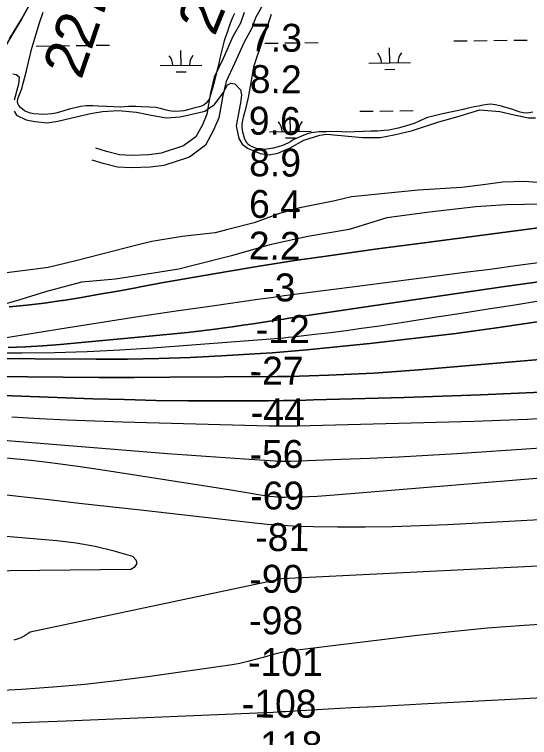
# Model space of a CAD drawing. Extents: x 3704301 to 3742427, y 506229 to 532009.
# Drawn here: x 3717669 to 3718906, y 519827 to 521564 of the extents above; entities that cross this region are included whole.
import ezdxf

# ---------------------------------------------------------------- set-up
doc = ezdxf.new("R2010")
doc.units = 0
for name, color, linetype in [('V-BORW-LINE', 7, 'Continuous'), ('V-RIVR-EDGE', 7, 'Continuous'), ('V-RIVR-RANG', 7, 'Continuous'), ('V-ROAD-CNTR', 7, 'Continuous'), ('V-SITE-VEGE', 7, 'Continuous'), ('V-SURV-IDEN', 7, 'Continuous'), ('V-TOPO-DPTH', 7, 'Continuous'), ('V-TOPO-MAJR', 7, 'Continuous'), ('V-TOPO-MINR', 7, 'Continuous'), ('V-TOPO-WATR', 7, 'Continuous'), ('V-WETL-SWMP', 7, 'Continuous')]:
    doc.layers.add(name, color=color, linetype=linetype)

msp = doc.modelspace()

# ---------------------------------------------------------------- linework, layer by layer
at = {"layer": 'V-BORW-LINE'}
for points in [[(3717657.3, 521505.1), (3717686.2, 521552.8), (3717744.3, 521658.4), (3717811.6, 521857.1), (3717829.1, 521952), (3717798.7, 521989.7), (3717662.6, 521976.3), (3717591.1, 521961.8), (3717434.9, 521918.3), (3717341.1, 521891.5), (3717302.4, 521893.8), (3717212.7, 521894.5), (3717028.3, 521947.1), (3716873.4, 521992.3), (3716736.8, 522029.9), (3716651.7, 522034.7), (3716622.9, 522017.7), (3716589.5, 521959.6), (3716576.2, 521933.8)], [(3717744.3, 521658.4), (3717686.2, 521552.8), (3717619.8, 521443), (3717551.1, 521323.9), (3717487.5, 521251.2), (3717435.8, 521183.7), (3717360.1, 521146.3), (3717258.4, 521143.6), (3717182.9, 521185.9), (3717133.7, 521192.1), (3717106.2, 521180.9), (3717086.9, 521135.5), (3717064.2, 521043.7), (3717051.1, 521028.5), (3717032.1, 521020.9), (3717002, 521017.2), (3716911.4, 521048.7), (3716817.5, 521067.9), (3716698, 521085), (3716542.2, 521122.2), (3716366.2, 521160.4)]]:
    msp.add_lwpolyline(points, dxfattribs=at)
at = {"layer": 'V-RIVR-EDGE'}
msp.add_lwpolyline([(3718983.4, 521108.6), (3718848.9, 521106.6), (3718776.8, 521102), (3718665.1, 521089), (3718563, 521074.9), (3718472.9, 521047.5), (3718373.2, 521030.3), (3718282.5, 521010.7), (3718190, 520983.9), (3718104.1, 520961.9), (3718063.3, 520951.8), (3717911.9, 520928.2), (3717830.3, 520920.6), (3717743.2, 520897.4), (3717674.1, 520875.4), (3717639.2, 520865.8)], dxfattribs=at)
at = {"layer": 'V-ROAD-CNTR'}
for points in [[(3718281.5, 521616.6), (3718248.1, 521556), (3718238.9, 521530.7), (3718220.2, 521497.2), (3718197.7, 521445.9), (3718177, 521402.8), (3718169.4, 521369.4), (3718160.1, 521315.7), (3718147.2, 521285.5), (3718127.9, 521249.5), (3718088.9, 521221.3), (3718027.9, 521201.1), (3717994.8, 521196.8), (3717949.5, 521195), (3717916.3, 521196.9), (3717881.8, 521205.6), (3717855.6, 521213.7)], [(3718220.8, 521568.5), (3718211.5, 521543.3), (3718193.3, 521510.6), (3718170.5, 521458.4), (3718148.6, 521412.8), (3718139.9, 521375.3), (3718131.2, 521324.2), (3718120.2, 521298.5), (3718104.8, 521269.8), (3718075.1, 521248.3), (3718021.2, 521230.5), (3717992.3, 521226.8), (3717949.7, 521225), (3717920.9, 521226.6), (3717889.9, 521234.5), (3717864.4, 521242.3)]]:
    msp.add_lwpolyline(points, dxfattribs=at)
at = {"layer": 'V-SITE-VEGE'}
for points in [[(3717664.9, 521421.3), (3717673.2, 521419.9), (3717680, 521414.3), (3717678.5, 521396.4), (3717668.5, 521357.9)], [(3718170.4, 521375.2), (3718180.3, 521394.4), (3718188.6, 521398.4), (3718198.2, 521397), (3718211.9, 521383), (3718214.5, 521370.6), (3718211.6, 521351.3), (3718201.4, 521296.3), (3718208, 521265.9), (3718216.1, 521252), (3718228.5, 521242.3), (3718258.7, 521229.6), (3718280.7, 521226.6), (3718301.4, 521230.5), (3718329.1, 521242.7), (3718363.7, 521261.7), (3718402.5, 521273.7), (3718419, 521276.3), (3718504.4, 521268.6), (3718547.2, 521268.2), (3718580.3, 521274.8), (3718624.5, 521285.4), (3718688.1, 521305.5), (3718731, 521317.5), (3718760, 521326.8), (3718786.3, 521334.9), (3718805.6, 521333.3), (3718834.5, 521330.3), (3718868.9, 521323), (3718903.3, 521315.8), (3718919.8, 521315.7)], [(3717668.2, 521331.7), (3717673.6, 521322), (3717697, 521310.7), (3717717.6, 521306.4), (3717747.9, 521303.3), (3717772.8, 521307.2), (3717817, 521317.9), (3717851.5, 521325.8), (3717880.5, 521331), (3717919.1, 521333.4), (3717961.8, 521328.9), (3717997.6, 521321.7), (3718033.4, 521315.8), (3718066.5, 521318.2), (3718091.4, 521323.5), (3718109.3, 521327.5), (3718125.9, 521331.5), (3718149.5, 521347.8), (3718170.4, 521375.2)], [(3718945.9, 521158.3), (3718893.6, 521162.9), (3718841.2, 521160.6), (3718794.2, 521154.2), (3718743.2, 521147.8), (3718638.3, 521141.9), (3718478.3, 521125.5), (3718438.2, 521116.2)], [(3718438.2, 521116.2), (3718353.9, 521099.1), (3718305.6, 521085.8), (3718244.7, 521062.9), (3718181.1, 521047), (3718150.7, 521039), (3718072, 521030.1), (3717998.9, 521018.4), (3717965.7, 521010.4), (3717816.4, 520971.8), (3717750.1, 520955.9), (3717688, 520948.2), (3717630, 520940.5)]]:
    msp.add_lwpolyline(points, dxfattribs=at)
at = {"layer": 'V-TOPO-DPTH'}
for points in [[(3717656.2, 520861.1), (3717698.4, 520865.1), (3717740.5, 520870.3), (3717782.4, 520876.4), (3717786.1, 520877), (3717829.7, 520884.2), (3717873.4, 520891.7), (3717917, 520899.4), (3717960.5, 520907.4), (3717975.7, 520910.2), (3718026.8, 520919.5), (3718077.9, 520928.7), (3718129.1, 520937.6), (3718180.3, 520946.3), (3718256.5, 520959.1), (3718286.7, 520964), (3718316.9, 520968.8), (3718347.1, 520973.3), (3718377.4, 520977.7), (3718428.8, 520985), (3718484.8, 520992.8), (3718540.8, 521000.5), (3718596.8, 521008.1), (3718652.9, 521015.5), (3719152.1, 521081)], [(3717654.2, 520763.6), (3717695.7, 520765.1), (3717737.1, 520767.6), (3717778.5, 520770.9), (3718017.9, 520793), (3718051.2, 520796.3), (3718084.5, 520799.8), (3718117.7, 520803.8), (3718150.8, 520808), (3718167.6, 520810.2), (3718192.4, 520813.6), (3718217.1, 520817.1), (3718241.9, 520820.7), (3718266.6, 520824.4), (3718292.2, 520828.4), (3718304.1, 520830.2), (3718316, 520832), (3718327.9, 520833.8), (3718339.8, 520835.6), (3718528.9, 520863.6), (3718632.8, 520878.9), (3718736.8, 520894.1), (3718840.7, 520909.1), (3718944.7, 520924)], [(3718944.7, 520924), (3718840.7, 520909.1), (3718736.8, 520894.1), (3718632.8, 520878.9), (3718528.9, 520863.6), (3718339.8, 520835.6), (3718327.9, 520833.8), (3718316, 520832), (3718304.1, 520830.2), (3718292.2, 520828.4), (3718266.6, 520824.4), (3718241.9, 520820.7), (3718217.1, 520817.1), (3718192.4, 520813.6), (3718167.6, 520810.2), (3718150.8, 520808), (3718117.7, 520803.8), (3718084.5, 520799.8), (3718051.2, 520796.3), (3718017.9, 520793), (3717778.5, 520770.9), (3717737.1, 520767.6), (3717695.7, 520765.1), (3717654.2, 520763.6)], [(3718934.4, 520827.3), (3718831.6, 520811.8), (3718728.7, 520797.6), (3718625.6, 520785), (3718522.3, 520773.6), (3718370.7, 520758.2), (3718343.1, 520755.5), (3718315.4, 520753.1), (3718287.8, 520751.1), (3718260.1, 520749.2), (3718165.6, 520743.6), (3718090.6, 520739.9), (3718015.6, 520737.1), (3717940.6, 520735.8), (3717865.6, 520735.5), (3717570.6, 520736.9)], [(3717570.6, 520736.9), (3717865.6, 520735.5), (3717940.6, 520735.8), (3718015.6, 520737.1), (3718090.6, 520739.9), (3718165.6, 520743.6), (3718260.1, 520749.2), (3718287.8, 520751.1), (3718315.4, 520753.1), (3718343.1, 520755.5), (3718370.7, 520758.2), (3718522.3, 520773.6), (3718625.6, 520785), (3718728.7, 520797.6), (3718831.6, 520811.8), (3718934.4, 520827.3)], [(3719126.4, 520751.4), (3718640.2, 520710.2), (3718586.1, 520706), (3718532, 520702.4), (3718477.8, 520699.6), (3718423.6, 520697.4), (3718329.3, 520694.3), (3718322.2, 520694.1), (3718315.1, 520693.9), (3718308, 520693.8), (3718300.9, 520693.7), (3718042.1, 520692.1), (3717956.7, 520691.8), (3717871.4, 520691.8), (3717786, 520692.3), (3717700.7, 520693), (3717613, 520694)], [(3717613, 520694), (3717700.7, 520693), (3717786, 520692.3), (3717871.4, 520691.8), (3717956.7, 520691.8), (3718042.1, 520692.1), (3718300.9, 520693.7), (3718308, 520693.8), (3718315.1, 520693.9), (3718322.2, 520694.1), (3718329.3, 520694.3), (3718423.6, 520697.4), (3718477.8, 520699.6), (3718532, 520702.4), (3718586.1, 520706), (3718640.2, 520710.2), (3719126.4, 520751.4)], [(3718971, 520657.9), (3718879.5, 520653.8), (3718787.9, 520650), (3718696.3, 520646.8), (3718604.8, 520643.9), (3718387.2, 520637.6), (3718351, 520636.7), (3718314.7, 520636), (3718278.5, 520635.7), (3718242.3, 520635.5), (3718162.2, 520635.4), (3718085.9, 520635.7), (3718009.6, 520636.6), (3717933.4, 520638.4), (3717857.1, 520640.7), (3717555.9, 520651.4)], [(3717555.9, 520651.4), (3717857.1, 520640.7), (3717933.4, 520638.4), (3718009.6, 520636.6), (3718085.9, 520635.7), (3718162.2, 520635.4), (3718242.3, 520635.5), (3718278.5, 520635.7), (3718314.7, 520636), (3718351, 520636.7), (3718387.2, 520637.6), (3718604.8, 520643.9), (3718696.3, 520646.8), (3718787.9, 520650), (3718879.5, 520653.8), (3718971, 520657.9)]]:
    msp.add_lwpolyline(points, dxfattribs=at)
at = {"layer": 'V-TOPO-MAJR'}
for points in [[(3718963.5, 520594.6), (3718899.8, 520590.8), (3718836.1, 520588), (3718772.4, 520585.9), (3718348.4, 520574.9), (3718331.4, 520574.6), (3718314.4, 520574.5), (3718297.4, 520574.6), (3718280.4, 520574.9), (3717928.2, 520584.5), (3717861.8, 520586.7), (3717795.5, 520589.3), (3717729.2, 520592.6), (3717662.9, 520596.4)], [(3718980.6, 520101.7), (3718892.6, 520096.1), (3718804.8, 520089.3), (3718717.1, 520080.7), (3718629.5, 520070.9), (3718334.7, 520034.8), (3718322.9, 520033.1), (3718311.1, 520031), (3718299.5, 520028.3), (3718288, 520025.3), (3718266.1, 520019), (3718256.9, 520016.4), (3718247.7, 520013.8), (3718238.4, 520011.4), (3718229.1, 520008.9), (3718219.8, 520006.7), (3718210.5, 520004.7), (3718201, 520002.9), (3718191.6, 520001.4), (3717989.3, 519972.3), (3717913.7, 519962.4), (3717838, 519953.9), (3717762, 519947.3), (3717686, 519942.1), (3717578, 519936.1)]]:
    msp.add_lwpolyline(points, dxfattribs=at)
at = {"layer": 'V-TOPO-MINR'}
for points in [[(3718932.4, 520967.7), (3718871.7, 520959.5), (3718811, 520951.4), (3718750.2, 520943.5), (3718689.5, 520935.6), (3718504.7, 520912), (3718473.3, 520908), (3718441.9, 520903.9), (3718410.5, 520899.9), (3718379.1, 520895.8), (3718347.7, 520891.7), (3718316.4, 520887.5), (3718285, 520883.2), (3718253.7, 520878.8), (3718143.4, 520863.2), (3718056.9, 520850.7), (3717970.6, 520837.9), (3717884.2, 520824.6), (3717798, 520811), (3717639.4, 520785.5)], [(3718944.7, 520924), (3718840.7, 520909.1), (3718736.8, 520894.1), (3718632.8, 520878.9), (3718528.9, 520863.6), (3718339.8, 520835.6), (3718327.9, 520833.8), (3718316, 520832), (3718304.1, 520830.2), (3718292.2, 520828.4), (3718266.6, 520824.4), (3718241.9, 520820.7), (3718217.1, 520817.1), (3718192.4, 520813.6), (3718167.6, 520810.2), (3718150.8, 520808), (3718117.7, 520803.8), (3718084.5, 520799.8), (3718051.2, 520796.3), (3718017.9, 520793), (3717778.5, 520770.9), (3717737.1, 520767.6), (3717695.7, 520765.1), (3717654.2, 520763.6)], [(3718922.8, 520873.8), (3718870.7, 520865.6), (3718806.2, 520855.4), (3718741.7, 520845.4), (3718677.3, 520835.4), (3718612.8, 520825.6), (3718539.8, 520814.5), (3718502.6, 520809.1), (3718465.3, 520803.9), (3718427.9, 520799.2), (3718390.5, 520794.8), (3718337.2, 520788.8), (3718326.5, 520787.6), (3718315.7, 520786.5), (3718304.9, 520785.6), (3718294.1, 520784.7), (3718000.5, 520762.1), (3717922.1, 520756.9), (3717843.7, 520753), (3717765.3, 520750.9), (3717686.8, 520750), (3717557.8, 520749.9)], [(3718934.4, 520827.3), (3718831.6, 520811.8), (3718728.7, 520797.6), (3718625.6, 520785), (3718522.3, 520773.6), (3718370.7, 520758.2), (3718343.1, 520755.5), (3718315.4, 520753.1), (3718287.8, 520751.1), (3718260.1, 520749.2), (3718165.6, 520743.6), (3718090.6, 520739.9), (3718015.6, 520737.1), (3717940.6, 520735.8), (3717865.6, 520735.5), (3717570.6, 520736.9)], [(3719126.4, 520751.4), (3718640.2, 520710.2), (3718586.1, 520706), (3718532, 520702.4), (3718477.8, 520699.6), (3718423.6, 520697.4), (3718329.3, 520694.3), (3718322.2, 520694.1), (3718315.1, 520693.9), (3718308, 520693.8), (3718300.9, 520693.7), (3718042.1, 520692.1), (3717956.7, 520691.8), (3717871.4, 520691.8), (3717786, 520692.3), (3717700.7, 520693), (3717613, 520694)], [(3718971, 520657.9), (3718879.5, 520653.8), (3718787.9, 520650), (3718696.3, 520646.8), (3718604.8, 520643.9), (3718387.2, 520637.6), (3718351, 520636.7), (3718314.7, 520636), (3718278.5, 520635.7), (3718242.3, 520635.5), (3718162.2, 520635.4), (3718085.9, 520635.7), (3718009.6, 520636.6), (3717933.4, 520638.4), (3717857.1, 520640.7), (3717555.9, 520651.4)], [(3719110.2, 520533.5), (3718730.8, 520508.3), (3718661.3, 520504), (3718591.9, 520500.2), (3718522.4, 520497), (3718452.9, 520494.2), (3718332.4, 520490), (3718323.1, 520489.9), (3718313.8, 520489.9), (3718304.5, 520490.1), (3718295.2, 520490.6), (3718221.3, 520495.2), (3718175.1, 520498.2), (3718128.8, 520501.4), (3718082.6, 520504.8), (3718036.4, 520508.4), (3717601.7, 520543.5)], [(3719078.2, 520461.7), (3718437.5, 520408.8), (3718416.8, 520407.2), (3718396.1, 520405.9), (3718375.4, 520404.9), (3718354.7, 520404), (3718318.6, 520402.9), (3718315.9, 520402.9), (3718313.3, 520402.9), (3718310.6, 520403), (3718308, 520403.2), (3718291.8, 520404.5), (3718281, 520405.6), (3718270.3, 520406.9), (3718259.7, 520408.5), (3718249, 520410.3), (3718241.4, 520411.7), (3718227, 520414.3), (3718212.5, 520416.8), (3718198.1, 520419.3), (3718183.6, 520421.6), (3717885.8, 520468.5), (3717826.9, 520477.3), (3717767.9, 520485.2), (3717708.8, 520492), (3717649.5, 520498.1)], [(3719136.3, 520360.8), (3718708.9, 520338), (3718642.9, 520335.1), (3718576.9, 520333), (3718510.9, 520332.3), (3718444.9, 520332.4), (3718387.1, 520333), (3718350, 520334), (3718313, 520335.7), (3718276, 520338.6), (3718239.1, 520342.2), (3717971.3, 520372.6), (3717898, 520380.9), (3717824.7, 520389.2), (3717751.3, 520397.6), (3717678, 520405.9), (3717575.4, 520417.5), (3717553.4, 520419.2), (3717531.3, 520419.8), (3717509.2, 520418.9), (3716615.1, 520084.7), (3716165.2, 520043.6)], [(3717583.8, 520227.1), (3717948.5, 520231.2), (3717958.7, 520237.4), (3717963.7, 520244.4), (3717961, 520252.5), (3717953.2, 520261.5), (3717908.4, 520274.5), (3717863.1, 520285.5), (3717817.2, 520293.2), (3717770.9, 520298.8), (3717572.9, 520315.8)], [(3719087.1, 520246.7), (3718312.1, 520208), (3717707.1, 520079.9), (3717699.8, 520074.7), (3717692.2, 520070), (3717684.3, 520066), (3717675.9, 520063), (3717667.3, 520060.6)], [(3719105.6, 519930.4), (3718645.9, 519906.7), (3718589.9, 519903.7), (3718533.9, 519900.7), (3718478, 519897.6), (3718422, 519894.4), (3718330.1, 519889.1), (3718320.1, 519888.6), (3718310, 519888), (3718300, 519887.6), (3718290, 519887.1), (3717792.8, 519866.1), (3717749.7, 519864.4), (3717706.5, 519862.8), (3717663.4, 519861.4)]]:
    msp.add_lwpolyline(points, dxfattribs=at)
at = {"layer": 'V-TOPO-WATR'}
msp.add_lwpolyline([(3719152.1, 521081), (3718652.9, 521015.5), (3718596.8, 521008.1), (3718540.8, 521000.5), (3718484.8, 520992.8), (3718428.8, 520985), (3718377.4, 520977.7), (3718347.1, 520973.3), (3718316.9, 520968.8), (3718286.7, 520964), (3718256.5, 520959.1), (3718180.3, 520946.3), (3718129.1, 520937.6), (3718077.9, 520928.7), (3718026.8, 520919.5), (3717975.7, 520910.2), (3717960.5, 520907.4), (3717917, 520899.4), (3717873.4, 520891.7), (3717829.7, 520884.2), (3717786.1, 520877), (3717782.4, 520876.4), (3717740.5, 520870.3), (3717698.4, 520865.1), (3717656.2, 520861.1)], dxfattribs=at)
at = {"layer": 'V-WETL-SWMP'}
for p, q in [((3718723.9, 521500.2), (3718755.9, 521500.6)), ((3718771.9, 521500.8), (3718803.9, 521501.2)), ((3718819.9, 521501.4), (3718851.9, 521501.8)), ((3718867.9, 521502), (3718899.9, 521502.4)), ((3717721.4, 521488), (3717753.3, 521488.4)), ((3717769.3, 521488.6), (3717801.3, 521489)), ((3717817.3, 521489.2), (3717849.3, 521489.5)), ((3717865.3, 521489.7), (3717897.3, 521490.1)), ((3718270.1, 521494.7), (3718302.1, 521495.1)), ((3718318.1, 521495.3), (3718350, 521495.7)), ((3718366, 521495.9), (3718398, 521496.2)), ((3718570, 521447.6), (3718569.5, 521483.6)), ((3718069.2, 521441.5), (3718068.8, 521477.5)), ((3718019.2, 521440.9), (3718119.2, 521442.1)), ((3718520, 521447), (3718620, 521448.2)), ((3718558.2, 521432), (3718582.2, 521432.3)), ((3718057.4, 521425.9), (3718081.4, 521426.2)), ((3718498, 521331.3), (3718530, 521331.7)), ((3718546, 521331.9), (3718578, 521332.3)), ((3718594, 521332.5), (3718626, 521332.8)), ((3718331.5, 521282.8), (3718331.1, 521318.8)), ((3718281.5, 521282.2), (3718381.5, 521283.4)), ((3718319.7, 521267.2), (3718343.7, 521267.5))]:
    msp.add_line(p, q, dxfattribs=at)
for points in [[(3718197.2, 521566.2), (3718192.9, 521556.5), (3718189.6, 521548.4), (3718186.3, 521539.5), (3718183.1, 521531.3), (3718179.5, 521520.8), (3718175.9, 521509.9), (3718172.7, 521500.6), (3718162.3, 521458.9), (3718158.7, 521442.4), (3718154.2, 521424.2), (3718149.4, 521404.5), (3718144.8, 521387), (3718138.9, 521368.1), (3718136.6, 521360.5), (3718132.9, 521354.6), (3718129.3, 521350.6), (3718124.8, 521346.4), (3718118.2, 521343.9), (3718112.2, 521342.1), (3718102.2, 521339.4), (3718090.8, 521336.1), (3718075.7, 521332.7), (3718066.5, 521331.3), (3718051.2, 521330.6), (3718040.8, 521332.4), (3718030.8, 521335), (3718019.5, 521337.8), (3718008, 521340.1), (3717993.2, 521341.5), (3717973.7, 521342.2), (3717960.1, 521342.9), (3717942.5, 521343), (3717924.6, 521341.4), (3717889.9, 521342.9), (3717870.8, 521343.4), (3717857.6, 521344.5), (3717841.5, 521344.7), (3717827.7, 521342.5), (3717814.8, 521339.6), (3717803.3, 521336.8), (3717790.2, 521333), (3717776.9, 521328.9), (3717768.4, 521326.6), (3717758.7, 521325.2), (3717749.2, 521324), (3717739.2, 521323.6), (3717715.2, 521325.2), (3717707.8, 521326.3), (3717698.9, 521329.8), (3717693.4, 521332.7), (3717683.6, 521340.1), (3717679.7, 521345), (3717676.9, 521349.7), (3717676.4, 521355.3), (3717677.7, 521363.3), (3717681.1, 521371.7), (3717683.3, 521377.1), (3717686.7, 521386), (3717688.6, 521391.4), (3717689.5, 521395.5), (3717694.3, 521413.4), (3717698, 521428.3), (3717702.8, 521449.2), (3717710.2, 521479.7), (3717728.7, 521541), (3717738.1, 521569.6)], [(3718218.9, 521275.2), (3718216.6, 521284.2), (3718215.9, 521294.8), (3718216.1, 521300.1), (3718217.5, 521309), (3718220, 521320.2), (3718222.3, 521329.2), (3718224.5, 521337.5), (3718227.2, 521347.2), (3718230.6, 521364.2), (3718244.6, 521441.3), (3718285.9, 521564.5)], [(3718913.2, 521329.4), (3718904.9, 521327.2), (3718899, 521326.5), (3718890.7, 521327.3), (3718883.4, 521329.2), (3718873.7, 521332.4), (3718865.4, 521335.3), (3718852.3, 521339.2), (3718845.9, 521341.3), (3718838.1, 521343.8), (3718823, 521346.5), (3718811.7, 521348.1), (3718805, 521347.8), (3718794.1, 521346.1), (3718783, 521343.6), (3718772.8, 521341.6), (3718758.4, 521338.5), (3718746.2, 521335.9), (3718731.5, 521332.5), (3718715.7, 521329.1), (3718696.6, 521325.1), (3718674, 521319.7), (3718660.3, 521316.3), (3718642.1, 521308.1), (3718628.4, 521301.6), (3718610.2, 521295.9), (3718590.4, 521291), (3718578.9, 521288.2), (3718567.7, 521285.9), (3718556.3, 521284.7), (3718540.7, 521283.5), (3718525.4, 521283.2), (3718466.9, 521281.3), (3718441.7, 521282.5), (3718417.9, 521282.1), (3718400.7, 521281.6), (3718381.5, 521279.3), (3718372.6, 521277.1), (3718363.6, 521273.7), (3718350.6, 521268.1), (3718340, 521263.1), (3718331, 521258.1), (3718325.3, 521254.7), (3718312.5, 521249.3), (3718302.2, 521245.7), (3718289.9, 521242.6), (3718269.3, 521239.1), (3718259.4, 521239.6), (3718252, 521241.4), (3718244.7, 521244.2), (3718238.4, 521246.8), (3718232.8, 521250), (3718228.9, 521253.3), (3718227.1, 521255.9), (3718224.9, 521259.6), (3718221.7, 521266.5), (3718218.9, 521275.2)]]:
    msp.add_lwpolyline(points, dxfattribs=at)
for centre, start, end in [((3718514.7, 521447.4), 359.9282, 41.4719), ((3718625.2, 521448.7), 139.9282, 181.4718), ((3718014, 521441.3), 359.9282, 41.4718), ((3718124.5, 521442.6), 139.9282, 181.4719), ((3718276.2, 521282.6), 359.9282, 41.4719), ((3718386.7, 521284), 139.9282, 181.4718)]:
    msp.add_arc(centre, 35.2, start, end, dxfattribs=at)

# ---------------------------------------------------------------- texts
at = {"layer": 'V-RIVR-RANG'}
for s, rotation, p in [('7.3', 359.4983, (3718234.5, 521475.2)), ('8.2', 359.4983, (3718233.9, 521375.3)), ('9.6', 359.4983, (3718231.4, 521275.3)), ('8.9', 359.4983, (3718232.3, 521175.3)), ('6.4', 359.4983, (3718232, 521075.3)), ('2.2', 359.4983, (3718231.3, 520975.3)), ('-3', 359.4983, (3718263.7, 520875)), ('-12', 359.7798, (3718248.4, 520774.8)), ('-27', 359.7798, (3718233.6, 520674.8)), ('-44', 359.7798, (3718236.4, 520574.8)), ('-56', 359.7798, (3718233.4, 520474.8)), ('-69', 359.7798, (3718235.1, 520374.8)), ('-81', 359.7798, (3718247.1, 520274.8)), ('-90', 359.7798, (3718232.8, 520174.8)), ('-98', 359.7798, (3718232.4, 520074.8)), ('-101', 359.7798, (3718229.9, 519974.8)), ('-108', 359.7798, (3718214.8, 519874.9)), ('-118', 359.7798, (3718228.9, 519774.8))]:
    msp.add_text(s, height=67, rotation=rotation, dxfattribs=at).set_placement(p)
at = {"layer": 'V-SURV-IDEN'}
for s, rotation, p in [('231+89.2', 67.8502, (3718149.6, 521509.3)), ('227+34.0', 71.3996, (3717829.6, 521405.3))]:
    msp.add_text(s, height=100, rotation=rotation, dxfattribs=at).set_placement(p)

doc.saveas('drawing.dxf')
